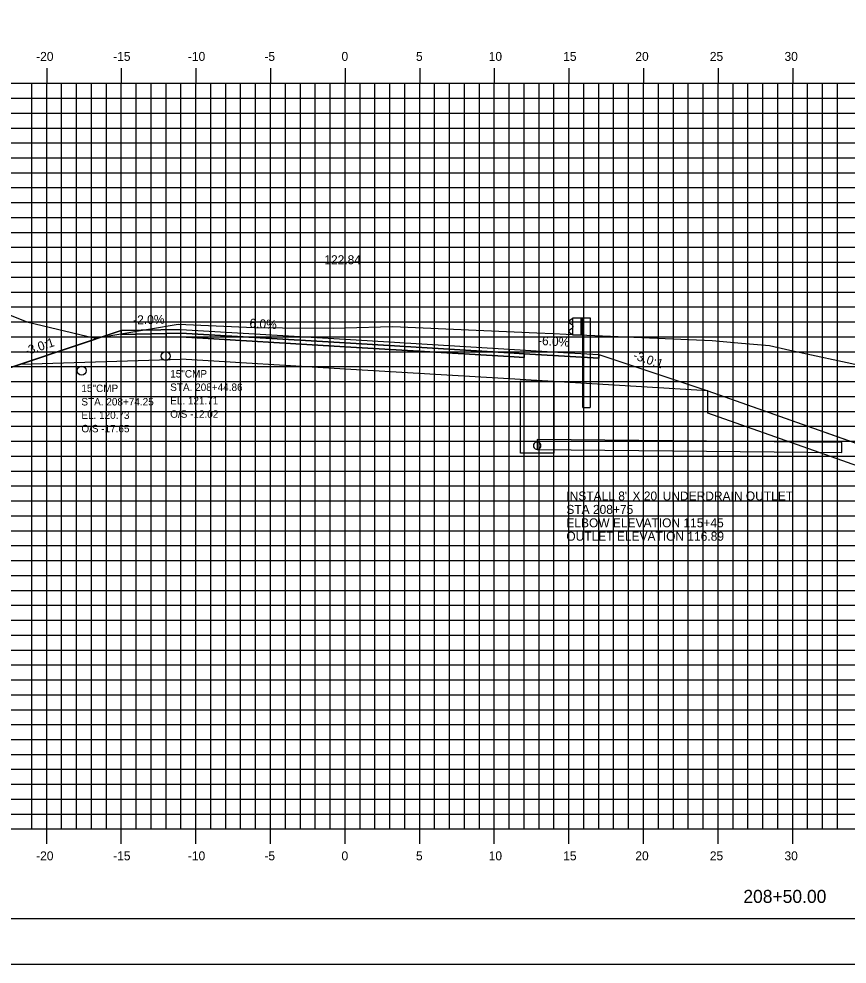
# Model space of a CAD drawing. Extents: x 850598 to 870284, y 366541 to 366651.
# Drawn here: x 869034.8 to 869090.3, y 366541.2 to 366604.5 of the extents above; entities that cross this region are included whole.
import ezdxf

# ---------------------------------------------------------------- set-up
doc = ezdxf.new("R2010")
doc.units = 0
for name, color, linetype in [('ANNOTATION', 7, 'Continuous'), ('BORDER', 7, 'Continuous'), ('D_Drainage_Culvert', 7, 'Continuous'), ('D_Drainage_RipRap', 7, 'Continuous'), ('D_Drainage_Underdrain', 7, 'Continuous'), ('D_Drainage_Underdrain_06in', 7, 'Continuous'), ('D_Guardrail_Beam_Rt', 7, 'Continuous'), ('D_Roadway_Centerline', 7, 'Continuous'), ('D_Roadway_Centerline_Text', 7, 'Continuous'), ('D_Roadway_Edge_Shoulder', 7, 'Continuous'), ('D_Roadway_Edge_TW', 7, 'Continuous'), ('D_Roadway_Pavement', 7, 'Continuous'), ('D_Roadway_SlopeLines', 7, 'Continuous'), ('D_Roadway_SubGrade', 7, 'Continuous'), ('D_Text_Monospaced', 7, 'Continuous'), ('H_V ANNOTATION', 7, 'Continuous'), ('MAJOR', 7, 'Continuous'), ('MINOR', 7, 'Continuous'), ('PLOT BOUNDARY', 7, 'Continuous'), ('S_Drainage_Invert', 7, 'Continuous'), ('S_Roadway_Centerline', 7, 'Continuous')]:
    doc.layers.add(name, color=color, linetype=linetype)

msp = doc.modelspace()

# ---------------------------------------------------------------- linework, layer by layer
at = {"layer": 'BORDER'}
msp.add_line((869011.69, 366544.225), (869171.69, 366544.225), dxfattribs=at)
at = {"layer": 'D_Drainage_Culvert'}
msp.add_lwpolyline([(869069.565, 366575.675), (869089.973, 366575.468), (869089.979, 366576.135), (869069.572, 366576.342)], close=True, dxfattribs=at)
at = {"layer": 'D_Drainage_RipRap'}
msp.add_lwpolyline([(869113.201, 366568.225), (869120.318, 366565.71), (869130.18, 366562.225), (869127.18, 366559.225), (869124.18, 366559.225), (869121.18, 366562.26), (869114.063, 366564.775), (869113.201, 366566.725), (869081.007, 366578.102), (869081.007, 366579.602)], close=True, dxfattribs=at)
at = {"layer": 'D_Drainage_Underdrain'}
msp.add_lwpolyline([(869070.69, 366580.229), (869070.69, 366575.425), (869068.44, 366575.425), (869068.44, 366580.274)], close=True, dxfattribs=at)
at = {"layer": 'D_Drainage_Underdrain_06in'}
msp.add_lwpolyline([(869069.565, 366576.175), (869069.488, 366576.163), (869069.418, 366576.128), (869069.363, 366576.072), (869069.327, 366576.003), (869069.315, 366575.925), (869069.327, 366575.848), (869069.363, 366575.778), (869069.418, 366575.723), (869069.488, 366575.688), (869069.565, 366575.675), (869069.642, 366575.688), (869069.712, 366575.723), (869069.767, 366575.778), (869069.803, 366575.848), (869069.815, 366575.925), (869069.803, 366576.003), (869069.767, 366576.072), (869069.712, 366576.128), (869069.642, 366576.163)], close=True, dxfattribs=at)
at = {"layer": 'D_Guardrail_Beam_Rt'}
for p, q in [((869071.871, 366584.4), (869071.728, 366584.3)), ((869071.961, 366584.42), (869071.888, 366584.407)), ((869071.961, 366584.494), (869072.649, 366584.494)), ((869071.961, 366583.328), (869071.961, 366584.494)), ((869072.482, 366584.494), (869072.482, 366583.328)), ((869072.586, 366584.494), (869072.586, 366583.328)), ((869072.649, 366584.494), (869073.119, 366584.494)), ((869072.649, 366584.494), (869072.649, 366583.328)), ((869073.119, 366584.494), (869073.119, 366578.494)), ((869071.728, 366584.157), (869071.923, 366584.021)), ((869071.923, 366583.801), (869071.728, 366583.665)), ((869071.957, 366583.957), (869071.957, 366583.866)), ((869071.728, 366583.522), (869071.871, 366583.422)), ((869071.888, 366583.415), (869071.961, 366583.402)), ((869072.649, 366583.328), (869071.961, 366583.328)), ((869072.628, 366578.494), (869072.628, 366583.328)), ((869072.628, 366578.494), (869073.119, 366578.494))]:
    msp.add_line(p, q, dxfattribs=at)
for centre, major_axis, start_param, end_param in [((869071.895, 366584.366), (-0.0417, 0), 4.886922, 5.323254), ((869071.778, 366584.229), (-0.0877, 0), 5.323254, 7.243116), ((869071.878, 366583.957), (0.0789, 0), 0, 0.959931), ((869071.878, 366583.866), (0.0789, 0), 5.323254, 6.283185), ((869071.778, 366583.593), (-0.0877, 0), 5.323254, 7.243116), ((869071.895, 366583.456), (-0.0417, 0), 0.959931, 1.396263)]:
    msp.add_ellipse(centre, major_axis=major_axis, ratio=0.995501, start_param=start_param, end_param=end_param, dxfattribs=at)
at = {"layer": 'D_Roadway_Centerline'}
msp.add_lwpolyline([(869016.69, 366587.808), (869031.69, 366580.308), (869034.965, 366581.399), (869041.69, 366583.641), (869045.69, 366583.721), (869056.69, 366583.061), (869067.69, 366582.401), (869071.69, 366582.161), (869073.69, 366582.041), (869081.007, 366579.602), (869113.201, 366568.225), (869120.318, 366565.71), (869130.18, 366562.225), (869134.18, 366562.225)], dxfattribs=at)
at = {"layer": 'D_Roadway_Edge_Shoulder'}
for points in [[(869045.69, 366583.721), (869041.69, 366583.641), (869041.69, 366583.391), (869044.69, 366583.451), (869045.69, 366583.471)], [(869067.69, 366582.401), (869071.69, 366582.161), (869071.69, 366582.161), (869073.69, 366582.041), (869073.69, 366581.791), (869068.69, 366582.091), (869067.69, 366582.151)]]:
    msp.add_lwpolyline(points, close=True, dxfattribs=at)
at = {"layer": 'D_Roadway_Edge_TW'}
msp.add_lwpolyline([(869045.69, 366583.471), (869045.69, 366583.721), (869056.69, 366583.061), (869067.69, 366582.401), (869067.69, 366582.151), (869056.69, 366582.811)], close=True, dxfattribs=at)
at = {"layer": 'D_Roadway_Pavement'}
for points in [[(869045.69, 366583.471), (869044.69, 366583.451), (869044.69, 366583.201), (869045.69, 366583.221)], [(869045.69, 366583.221), (869045.69, 366583.471), (869056.69, 366582.811), (869067.69, 366582.151), (869067.69, 366581.901), (869056.69, 366582.561)], [(869067.69, 366582.151), (869068.69, 366582.091), (869068.69, 366581.841), (869067.69, 366581.901)]]:
    msp.add_lwpolyline(points, close=True, dxfattribs=at)
at = {"layer": 'D_Roadway_SlopeLines'}
for points in [[(869045.69, 366583.721), (869041.69, 366583.641), (869031.69, 366580.308)], [(869081.007, 366579.602), (869130.18, 366562.225), (869130.18, 366562.225)]]:
    msp.add_lwpolyline(points, dxfattribs=at)
at = {"layer": 'D_Roadway_SubGrade'}
for points in [[(869045.69, 366583.221), (869044.69, 366583.201), (869044.69, 366583.451), (869041.69, 366583.391), (869041.69, 366583.641), (869034.965, 366581.399), (869045.69, 366581.721)], [(869045.69, 366581.721), (869045.69, 366583.221), (869056.69, 366582.561), (869067.69, 366581.901), (869067.69, 366580.401), (869056.69, 366581.061)], [(869067.69, 366581.901), (869068.69, 366581.841), (869068.69, 366582.091), (869073.69, 366581.791), (869073.69, 366582.041), (869081.007, 366579.602), (869067.69, 366580.401)]]:
    msp.add_lwpolyline(points, close=True, dxfattribs=at)
at = {"layer": 'MAJOR'}
for p, q in [((869036.69, 366601.227), (869036.69, 366600.225)), ((869036.69, 366601.227), (869036.69, 366600.225)), ((869041.69, 366601.227), (869041.69, 366600.225)), ((869041.69, 366601.227), (869041.69, 366600.225)), ((869046.69, 366601.227), (869046.69, 366600.225)), ((869046.69, 366601.227), (869046.69, 366600.225)), ((869051.69, 366601.227), (869051.69, 366600.225)), ((869051.69, 366601.227), (869051.69, 366600.225)), ((869056.69, 366601.227), (869056.69, 366600.225)), ((869056.69, 366601.227), (869056.69, 366600.225)), ((869061.69, 366601.227), (869061.69, 366600.225)), ((869061.69, 366601.227), (869061.69, 366600.225)), ((869066.69, 366601.227), (869066.69, 366600.225)), ((869066.69, 366601.227), (869066.69, 366600.225)), ((869071.69, 366601.227), (869071.69, 366600.225)), ((869071.69, 366601.227), (869071.69, 366600.225)), ((869076.69, 366601.227), (869076.69, 366600.225)), ((869076.69, 366601.227), (869076.69, 366600.225)), ((869081.69, 366601.227), (869081.69, 366600.225)), ((869081.69, 366601.227), (869081.69, 366600.225)), ((869086.69, 366601.227), (869086.69, 366600.225)), ((869086.69, 366601.227), (869086.69, 366600.225)), ((869016.69, 366600.225), (869156.69, 366600.225)), ((869016.69, 366600.225), (869156.69, 366600.225)), ((869016.69, 366600.225), (869156.69, 366600.225)), ((869016.69, 366600.225), (869156.69, 366600.225)), ((869036.69, 366550.225), (869036.69, 366600.225)), ((869036.69, 366550.225), (869036.69, 366600.225)), ((869041.69, 366550.225), (869041.69, 366600.225)), ((869041.69, 366550.225), (869041.69, 366600.225)), ((869046.69, 366550.225), (869046.69, 366600.225)), ((869046.69, 366550.225), (869046.69, 366600.225)), ((869051.69, 366550.225), (869051.69, 366600.225)), ((869051.69, 366550.225), (869051.69, 366600.225)), ((869056.69, 366550.225), (869056.69, 366600.225)), ((869056.69, 366550.225), (869056.69, 366600.225)), ((869061.69, 366550.225), (869061.69, 366600.225)), ((869061.69, 366550.225), (869061.69, 366600.225)), ((869066.69, 366550.225), (869066.69, 366600.225)), ((869066.69, 366550.225), (869066.69, 366600.225)), ((869071.69, 366550.225), (869071.69, 366600.225)), ((869071.69, 366550.225), (869071.69, 366600.225)), ((869076.69, 366550.225), (869076.69, 366600.225)), ((869076.69, 366550.225), (869076.69, 366600.225)), ((869081.69, 366550.225), (869081.69, 366600.225)), ((869081.69, 366550.225), (869081.69, 366600.225)), ((869086.69, 366550.225), (869086.69, 366600.225)), ((869086.69, 366550.225), (869086.69, 366600.225)), ((869016.69, 366595.225), (869156.69, 366595.225)), ((869016.69, 366595.225), (869156.69, 366595.225)), ((869016.69, 366590.225), (869156.69, 366590.225)), ((869016.69, 366590.225), (869156.69, 366590.225)), ((869016.69, 366585.225), (869156.69, 366585.225)), ((869016.69, 366585.225), (869156.69, 366585.225)), ((869016.69, 366580.225), (869156.69, 366580.225)), ((869016.69, 366580.225), (869156.69, 366580.225)), ((869016.69, 366575.225), (869156.69, 366575.225)), ((869016.69, 366575.225), (869156.69, 366575.225)), ((869016.69, 366570.225), (869156.69, 366570.225)), ((869016.69, 366570.225), (869156.69, 366570.225)), ((869016.69, 366565.225), (869156.69, 366565.225)), ((869016.69, 366565.225), (869156.69, 366565.225)), ((869016.69, 366560.225), (869156.69, 366560.225)), ((869016.69, 366560.225), (869156.69, 366560.225)), ((869016.69, 366555.225), (869156.69, 366555.225)), ((869016.69, 366555.225), (869156.69, 366555.225)), ((869016.69, 366550.225), (869156.69, 366550.225)), ((869016.69, 366550.225), (869156.69, 366550.225)), ((869016.69, 366550.225), (869156.69, 366550.225)), ((869016.69, 366550.225), (869156.69, 366550.225)), ((869036.69, 366549.223), (869036.69, 366550.225)), ((869036.69, 366549.223), (869036.69, 366550.225)), ((869041.69, 366549.223), (869041.69, 366550.225)), ((869041.69, 366549.223), (869041.69, 366550.225)), ((869046.69, 366549.223), (869046.69, 366550.225)), ((869046.69, 366549.223), (869046.69, 366550.225)), ((869051.69, 366549.223), (869051.69, 366550.225)), ((869051.69, 366549.223), (869051.69, 366550.225)), ((869056.69, 366549.223), (869056.69, 366550.225)), ((869056.69, 366549.223), (869056.69, 366550.225)), ((869061.69, 366549.223), (869061.69, 366550.225)), ((869061.69, 366549.223), (869061.69, 366550.225)), ((869066.69, 366549.223), (869066.69, 366550.225)), ((869066.69, 366549.223), (869066.69, 366550.225)), ((869071.69, 366549.223), (869071.69, 366550.225)), ((869071.69, 366549.223), (869071.69, 366550.225)), ((869076.69, 366549.223), (869076.69, 366550.225)), ((869076.69, 366549.223), (869076.69, 366550.225)), ((869081.69, 366549.223), (869081.69, 366550.225)), ((869081.69, 366549.223), (869081.69, 366550.225)), ((869086.69, 366549.223), (869086.69, 366550.225)), ((869086.69, 366549.223), (869086.69, 366550.225))]:
    msp.add_line(p, q, dxfattribs=at)
at = {"layer": 'MINOR'}
for p, q in [((869035.69, 366550.225), (869035.69, 366600.225)), ((869035.69, 366550.225), (869035.69, 366600.225)), ((869037.69, 366550.225), (869037.69, 366600.225)), ((869037.69, 366550.225), (869037.69, 366600.225)), ((869038.69, 366550.225), (869038.69, 366600.225)), ((869038.69, 366550.225), (869038.69, 366600.225)), ((869039.69, 366550.225), (869039.69, 366600.225)), ((869039.69, 366550.225), (869039.69, 366600.225)), ((869040.69, 366550.225), (869040.69, 366600.225)), ((869040.69, 366550.225), (869040.69, 366600.225)), ((869042.69, 366550.225), (869042.69, 366600.225)), ((869042.69, 366550.225), (869042.69, 366600.225)), ((869043.69, 366550.225), (869043.69, 366600.225)), ((869043.69, 366550.225), (869043.69, 366600.225)), ((869044.69, 366550.225), (869044.69, 366600.225)), ((869044.69, 366550.225), (869044.69, 366600.225)), ((869045.69, 366550.225), (869045.69, 366600.225)), ((869045.69, 366550.225), (869045.69, 366600.225)), ((869047.69, 366550.225), (869047.69, 366600.225)), ((869047.69, 366550.225), (869047.69, 366600.225)), ((869048.69, 366550.225), (869048.69, 366600.225)), ((869048.69, 366550.225), (869048.69, 366600.225)), ((869049.69, 366550.225), (869049.69, 366600.225)), ((869049.69, 366550.225), (869049.69, 366600.225)), ((869050.69, 366550.225), (869050.69, 366600.225)), ((869050.69, 366550.225), (869050.69, 366600.225)), ((869052.69, 366550.225), (869052.69, 366600.225)), ((869052.69, 366550.225), (869052.69, 366600.225)), ((869053.69, 366550.225), (869053.69, 366600.225)), ((869053.69, 366550.225), (869053.69, 366600.225)), ((869054.69, 366550.225), (869054.69, 366600.225)), ((869054.69, 366550.225), (869054.69, 366600.225)), ((869055.69, 366550.225), (869055.69, 366600.225)), ((869055.69, 366550.225), (869055.69, 366600.225)), ((869057.69, 366550.225), (869057.69, 366600.225)), ((869057.69, 366550.225), (869057.69, 366600.225)), ((869058.69, 366550.225), (869058.69, 366600.225)), ((869058.69, 366550.225), (869058.69, 366600.225)), ((869059.69, 366550.225), (869059.69, 366600.225)), ((869059.69, 366550.225), (869059.69, 366600.225)), ((869060.69, 366550.225), (869060.69, 366600.225)), ((869060.69, 366550.225), (869060.69, 366600.225)), ((869062.69, 366550.225), (869062.69, 366600.225)), ((869062.69, 366550.225), (869062.69, 366600.225)), ((869063.69, 366550.225), (869063.69, 366600.225)), ((869063.69, 366550.225), (869063.69, 366600.225)), ((869064.69, 366550.225), (869064.69, 366600.225)), ((869064.69, 366550.225), (869064.69, 366600.225)), ((869065.69, 366550.225), (869065.69, 366600.225)), ((869065.69, 366550.225), (869065.69, 366600.225)), ((869067.69, 366550.225), (869067.69, 366600.225)), ((869067.69, 366550.225), (869067.69, 366600.225)), ((869068.69, 366550.225), (869068.69, 366600.225)), ((869068.69, 366550.225), (869068.69, 366600.225)), ((869069.69, 366550.225), (869069.69, 366600.225)), ((869069.69, 366550.225), (869069.69, 366600.225)), ((869070.69, 366550.225), (869070.69, 366600.225)), ((869070.69, 366550.225), (869070.69, 366600.225)), ((869072.69, 366550.225), (869072.69, 366600.225)), ((869072.69, 366550.225), (869072.69, 366600.225)), ((869073.69, 366550.225), (869073.69, 366600.225)), ((869073.69, 366550.225), (869073.69, 366600.225)), ((869074.69, 366550.225), (869074.69, 366600.225)), ((869074.69, 366550.225), (869074.69, 366600.225)), ((869075.69, 366550.225), (869075.69, 366600.225)), ((869075.69, 366550.225), (869075.69, 366600.225)), ((869077.69, 366550.225), (869077.69, 366600.225)), ((869077.69, 366550.225), (869077.69, 366600.225)), ((869078.69, 366550.225), (869078.69, 366600.225)), ((869078.69, 366550.225), (869078.69, 366600.225)), ((869079.69, 366550.225), (869079.69, 366600.225)), ((869079.69, 366550.225), (869079.69, 366600.225)), ((869080.69, 366550.225), (869080.69, 366600.225)), ((869080.69, 366550.225), (869080.69, 366600.225)), ((869082.69, 366550.225), (869082.69, 366600.225)), ((869082.69, 366550.225), (869082.69, 366600.225)), ((869083.69, 366550.225), (869083.69, 366600.225)), ((869083.69, 366550.225), (869083.69, 366600.225)), ((869084.69, 366550.225), (869084.69, 366600.225)), ((869084.69, 366550.225), (869084.69, 366600.225)), ((869085.69, 366550.225), (869085.69, 366600.225)), ((869085.69, 366550.225), (869085.69, 366600.225)), ((869087.69, 366550.225), (869087.69, 366600.225)), ((869087.69, 366550.225), (869087.69, 366600.225)), ((869088.69, 366550.225), (869088.69, 366600.225)), ((869088.69, 366550.225), (869088.69, 366600.225)), ((869089.69, 366550.225), (869089.69, 366600.225)), ((869089.69, 366550.225), (869089.69, 366600.225)), ((869016.69, 366599.225), (869156.69, 366599.225)), ((869016.69, 366599.225), (869156.69, 366599.225)), ((869016.69, 366598.225), (869156.69, 366598.225)), ((869016.69, 366598.225), (869156.69, 366598.225)), ((869016.69, 366597.225), (869156.69, 366597.225)), ((869016.69, 366597.225), (869156.69, 366597.225)), ((869016.69, 366596.225), (869156.69, 366596.225)), ((869016.69, 366596.225), (869156.69, 366596.225)), ((869016.69, 366594.225), (869156.69, 366594.225)), ((869016.69, 366594.225), (869156.69, 366594.225)), ((869016.69, 366593.225), (869156.69, 366593.225)), ((869016.69, 366593.225), (869156.69, 366593.225)), ((869016.69, 366592.225), (869156.69, 366592.225)), ((869016.69, 366592.225), (869156.69, 366592.225)), ((869016.69, 366591.225), (869156.69, 366591.225)), ((869016.69, 366591.225), (869156.69, 366591.225)), ((869016.69, 366589.225), (869156.69, 366589.225)), ((869016.69, 366589.225), (869156.69, 366589.225)), ((869016.69, 366588.225), (869156.69, 366588.225)), ((869016.69, 366588.225), (869156.69, 366588.225)), ((869016.69, 366587.225), (869156.69, 366587.225)), ((869016.69, 366587.225), (869156.69, 366587.225)), ((869016.69, 366586.225), (869156.69, 366586.225)), ((869016.69, 366586.225), (869156.69, 366586.225)), ((869016.69, 366584.225), (869156.69, 366584.225)), ((869016.69, 366584.225), (869156.69, 366584.225)), ((869016.69, 366583.225), (869156.69, 366583.225)), ((869016.69, 366583.225), (869156.69, 366583.225)), ((869016.69, 366582.225), (869156.69, 366582.225)), ((869016.69, 366582.225), (869156.69, 366582.225)), ((869016.69, 366581.225), (869156.69, 366581.225)), ((869016.69, 366581.225), (869156.69, 366581.225)), ((869016.69, 366579.225), (869156.69, 366579.225)), ((869016.69, 366579.225), (869156.69, 366579.225)), ((869016.69, 366578.225), (869156.69, 366578.225)), ((869016.69, 366578.225), (869156.69, 366578.225)), ((869016.69, 366577.225), (869156.69, 366577.225)), ((869016.69, 366577.225), (869156.69, 366577.225)), ((869016.69, 366576.225), (869156.69, 366576.225)), ((869016.69, 366576.225), (869156.69, 366576.225)), ((869016.69, 366574.225), (869156.69, 366574.225)), ((869016.69, 366574.225), (869156.69, 366574.225)), ((869016.69, 366573.225), (869156.69, 366573.225)), ((869016.69, 366573.225), (869156.69, 366573.225)), ((869016.69, 366572.225), (869156.69, 366572.225)), ((869016.69, 366572.225), (869156.69, 366572.225)), ((869016.69, 366571.225), (869156.69, 366571.225)), ((869016.69, 366571.225), (869156.69, 366571.225)), ((869016.69, 366569.225), (869156.69, 366569.225)), ((869016.69, 366569.225), (869156.69, 366569.225)), ((869016.69, 366568.225), (869156.69, 366568.225)), ((869016.69, 366568.225), (869156.69, 366568.225)), ((869016.69, 366567.225), (869156.69, 366567.225)), ((869016.69, 366567.225), (869156.69, 366567.225)), ((869016.69, 366566.225), (869156.69, 366566.225)), ((869016.69, 366566.225), (869156.69, 366566.225)), ((869016.69, 366564.225), (869156.69, 366564.225)), ((869016.69, 366564.225), (869156.69, 366564.225)), ((869016.69, 366563.225), (869156.69, 366563.225)), ((869016.69, 366563.225), (869156.69, 366563.225)), ((869016.69, 366562.225), (869156.69, 366562.225)), ((869016.69, 366562.225), (869156.69, 366562.225)), ((869016.69, 366561.225), (869156.69, 366561.225)), ((869016.69, 366561.225), (869156.69, 366561.225)), ((869016.69, 366559.225), (869156.69, 366559.225)), ((869016.69, 366559.225), (869156.69, 366559.225)), ((869016.69, 366558.225), (869156.69, 366558.225)), ((869016.69, 366558.225), (869156.69, 366558.225)), ((869016.69, 366557.225), (869156.69, 366557.225)), ((869016.69, 366557.225), (869156.69, 366557.225)), ((869016.69, 366556.225), (869156.69, 366556.225)), ((869016.69, 366556.225), (869156.69, 366556.225)), ((869016.69, 366554.225), (869156.69, 366554.225)), ((869016.69, 366554.225), (869156.69, 366554.225)), ((869016.69, 366553.225), (869156.69, 366553.225)), ((869016.69, 366553.225), (869156.69, 366553.225)), ((869016.69, 366552.225), (869156.69, 366552.225)), ((869016.69, 366552.225), (869156.69, 366552.225)), ((869016.69, 366551.225), (869156.69, 366551.225)), ((869016.69, 366551.225), (869156.69, 366551.225))]:
    msp.add_line(p, q, dxfattribs=at)
at = {"layer": 'PLOT BOUNDARY'}
msp.add_lwpolyline([(869003.597, 366541.166), (869173.597, 366541.166), (869173.597, 366651.166), (869003.597, 366651.166)], close=True, dxfattribs=at)
at = {"layer": 'S_Drainage_Invert'}
for centre in [(869044.669, 366581.933), (869039.035, 366580.958)]:
    msp.add_circle(centre, 0.3, dxfattribs=at)
at = {"layer": 'S_Roadway_Centerline'}
msp.add_lwpolyline([(869016.69, 366590.477), (869026.437, 366587.461), (869030.518, 366586.179), (869035.364, 366584.238), (869039.936, 366583.128), (869045.5, 366584.067), (869050.596, 366583.847), (869052.489, 366583.826), (869055.881, 366583.804), (869059.055, 366583.883), (869059.892, 366583.907), (869069.543, 366583.486), (869070.636, 366583.437), (869072.378, 366583.36), (869081.302, 366582.97), (869083.252, 366582.807), (869085.124, 366582.652), (869086.501, 366582.339), (869091.481, 366581.256)], dxfattribs=at)

# ---------------------------------------------------------------- texts
at = {"layer": 'ANNOTATION'}
for s, rotation, p in [('-2.0%', 1.14576, (869042.493, 366584.057)), ('6.0%', 356.56637, (869050.267, 366583.848)), ('-3.0:1', 18.43478, (869035.312, 366581.969)), ('-6.0%', 356.56637, (869069.607, 366582.688)), ('-3.0:1', 341.56507, (869075.944, 366581.744))]:
    msp.add_text(s, height=0.6, rotation=rotation, dxfattribs=at).set_placement(p)
at = {"layer": 'D_Roadway_Centerline'}
for s, p in [('C', (869056.685, 366583.061)), ('C', (869056.685, 366583.061)), ('L', (869056.69, 366583.054)), ('L', (869056.69, 366583.054))]:
    msp.add_text(s, height=0.0146, dxfattribs=at).set_placement(p)
at = {"layer": 'D_Roadway_Centerline_Text'}
msp.add_text('122.84', height=0.6, dxfattribs=at).set_placement((869055.299, 366588.093))
at = {"layer": 'D_Text_Monospaced'}
for s, height, p in [('15"CMP  ', 0.5, (869044.969, 366580.495)), ('15"CMP  ', 0.5, (869039.014, 366579.521)), ('STA. 208+44.86', 0.49998, (869044.969, 366579.595)), ('STA. 208+74.25', 0.49998, (869039.014, 366578.621)), ('EL. 121.71', 0.498, (869044.97, 366578.697)), ('EL. 120.73', 0.498, (869039.016, 366577.723)), ('O/S -12.02', 0.498, (869044.97, 366577.797)), ('O/S -17.65', 0.498, (869039.016, 366576.823))]:
    msp.add_text(s, height=height, dxfattribs=at).set_placement(p)
at = {"layer": 'H_V ANNOTATION'}
for s, height, p in [('-20', 0.6, (869035.984, 366601.725)), ('-15', 0.6, (869041.147, 366601.725)), ('-10', 0.6, (869046.155, 366601.725)), ('-5', 0.6, (869051.281, 366601.725)), ('0', 0.6, (869056.449, 366601.725)), ('5', 0.6, (869061.441, 366601.725)), ('10', 0.6, (869066.316, 366601.725)), ('15', 0.6, (869071.308, 366601.725)), ('20', 0.6, (869076.144, 366601.725)), ('25', 0.6, (869081.136, 366601.725)), ('30', 0.6, (869086.139, 366601.725)), ('INSTALL 8" X 20\' UNDERDRAIN OUTLET', 0.6, (869071.519, 366572.253)), ('STA 208+75', 0.6, (869071.519, 366571.353)), ('ELBOW ELEVATION 115+45', 0.6, (869071.519, 366570.453)), ('OUTLET ELEVATION 116.89', 0.6, (869071.519, 366569.553)), ('-20', 0.6, (869035.984, 366548.125)), ('-15', 0.6, (869041.147, 366548.125)), ('-10', 0.6, (869046.155, 366548.125)), ('-5', 0.6, (869051.281, 366548.125)), ('0', 0.6, (869056.449, 366548.125)), ('5', 0.6, (869061.441, 366548.125)), ('10', 0.6, (869066.316, 366548.125)), ('15', 0.6, (869071.308, 366548.125)), ('20', 0.6, (869076.144, 366548.125)), ('25', 0.6, (869081.136, 366548.125)), ('30', 0.6, (869086.139, 366548.125)), ('208+50.00', 0.875, (869083.382, 366545.268))]:
    msp.add_text(s, height=height, dxfattribs=at).set_placement(p)
at = {"layer": 'S_Roadway_Centerline'}
for s, p in [('C', (869070.631, 366583.437)), ('L', (869070.636, 366583.43))]:
    msp.add_text(s, height=0.0146, dxfattribs=at).set_placement(p)

doc.saveas('drawing.dxf')
